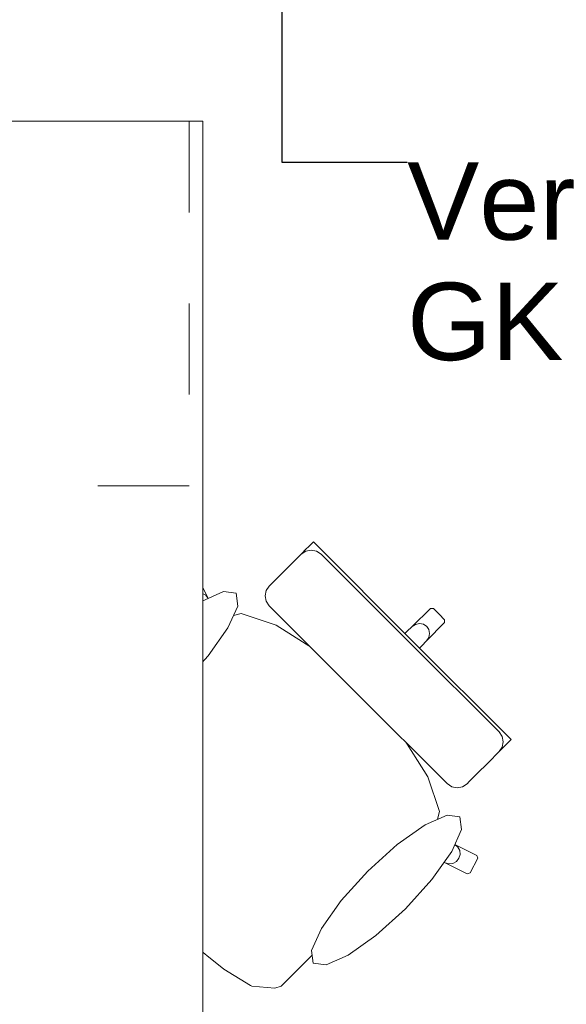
# Model space of a CAD drawing. Header units: metres. Extents: x -3.6 to 90.7, y -11.1 to 18.
# Tile 666 of 708: x 55.2 to 55.8, y 11.7 to 12.8. Entities that reach past the tile are written whole.
import ezdxf

# ---------------------------------------------------------------- set-up
doc = ezdxf.new("R2010")
doc.units = ezdxf.units.M
doc.header["$MEASUREMENT"] = 0
doc.linetypes.add('Strichlinie eng', pattern=[0.115, 0.075, -0.04])
doc.linetypes.add('Wipeout_Contour', pattern=[1, 0, -1])
for name, color, linetype in [('152 - Bemaßung_ Beschriftung.Ausbau', 7, 'Continuous'), ('701 - Einrichtung.Möbel', 7, 'Continuous'), ('Neubau_152 - Bemaßung_ Beschriftung.Ausbau', 7, 'Continuous')]:
    doc.layers.add(name, color=color, linetype=linetype)
doc.styles.add('ERSTELLTER_STIL_2', font='txt')
doc.dimstyles.new('ERSTELLTER_STIL__3', dxfattribs={"dimtxt": 0.1, "dimasz": 0.0532, "dimexe": 0.18, "dimexo": 0.0625, "dimgap": 0, "dimtad": 1, "dimtih": 1, "dimtoh": 1, "dimzin": 0, "dimdsep": 46, "dimtxsty": 'ERSTELLTER_STIL_2', "dimblk": 'ARROWHEAD_2', "dimblk1": 'ARROWHEAD_2', "dimblk2": 'ARROWHEAD_2', "dimcen": 0.09, "dimse1": 1, "dimse2": 1, "dimclrd": 7, "dimclre": 7, "dimclrt": 7, "dimazin": 0, "dimtfac": 1, "dimtdec": 4, "dimtmove": 0, "dimatfit": 3, "dimfxl": 1, "dimtolj": 1, "dimtzin": 0, "dimarcsym": 0})
doc.dimstyles.new('ERSTELLTER_STIL__5', dxfattribs={"dimtxt": 0.18, "dimasz": 0.03648, "dimexe": 0.18, "dimexo": 0.0625, "dimgap": 0, "dimtad": 0, "dimtih": 1, "dimtoh": 1, "dimdec": 4, "dimzin": 0, "dimdsep": 46, "dimcen": 0.09, "dimadec": 0, "dimazin": 0, "dimtfac": 1, "dimtdec": 4, "dimtmove": 0, "dimatfit": 3, "dimldrblk": 'ARROWHEAD_11', "dimfxl": 1, "dimtolj": 1, "dimtzin": 0, "dimarcsym": 0})

# ---------------------------------------------------------------- blocks, each defined once
blk = doc.blocks.new('ARROWHEAD_11')
at = {"color": 0, "linetype": 'Continuous', "lineweight": 0}
blk.add_line((0, 0), (-1, 0), dxfattribs=at)
at = {"color": 0, "linetype": 'Continuous', "lineweight": 0, "const_width": 0.25, "flags": 128}
blk.add_lwpolyline([(-0.125, 0, 1), (0.125, 0, 1)], format="xyb", close=True, dxfattribs=at)
blk = doc.blocks.new('*D280')
at = {"layer": '152 - Bemaßung_ Beschriftung.Ausbau', "color": 7, "linetype": 'Continuous', "lineweight": 5}
for p, q in [((54.6, 15.3025), (54.6, 15.4075)), ((58.055, 15.3025), (58.055, 15.4075)), ((54.6202, 15.39), (54.5798, 15.32)), ((58.0752, 15.39), (58.0348, 15.32)), ((54.6, 15.355), (58.055, 15.355))]:
    blk.add_line(p, q, dxfattribs=at)
at = {"layer": '152 - Bemaßung_ Beschriftung.Ausbau', "color": 7, "lineweight": 5, "char_height": 0.1, "attachment_point": 7, "style": 'ERSTELLTER_STIL_2'}
for s, insert in [('\\A1;{\\pql;\\fArial|b0|i0|c0|p38;3,45\\fArial|b0|i0|c0|p38;\\A1{\\H.66x;\\S5^  ;}}', (56.0935, 15.3556)), ('\\A1;{\\pql;\\fArial|b0|i0|c0|p38;14}', (57.883, 15.375))]:
    blk.add_mtext(s, dxfattribs=dict(at, insert=insert))
blk = doc.blocks.new('ARROWHEAD_2')
at = {"color": 0, "linetype": 'Continuous', "lineweight": 0}
for p, q in [((-0.378, -0.655), (0.378, 0.655)), ((0, 0), (-1, 0))]:
    blk.add_line(p, q, dxfattribs=at)

msp = doc.modelspace()

# ---------------------------------------------------------------- wipeouts: each hides what was drawn before it
at = {"color": 254, "linetype": 'Wipeout_Contour', "lineweight": 0, "ltscale": 1643.301246}
msp.add_wipeout([(55.5223, 11.7769), (55.635, 11.8897), (55.6658, 11.8759), (55.6901, 11.8639), (55.6931, 11.8649), (55.7016, 11.881), (55.7006, 11.884), (55.6763, 11.896), (55.6536, 11.9084), (55.6597, 11.9323), (55.647, 11.9706), (55.6174, 12.0174), (55.5995, 12.0378), (55.6204, 12.0587), (55.6365, 12.0749), (55.6193, 12.092), (55.6453, 12.1198), (55.6652, 12.1397), (55.6653, 12.1429), (55.6591, 12.1491), (55.3409, 11.8309), (55.3833, 11.7911), (55.3839, 11.7907), (55.423, 11.7592), (55.4524, 11.7414), (55.4539, 11.7408), (55.4791, 11.7384), (55.4861, 11.7407), (55.5028, 11.7575)], dxfattribs=at).dxf.layer = '701 - Einrichtung.Möbel'

# ---------------------------------------------------------------- next in the draw order: linework, layer by layer
at = {"layer": '701 - Einrichtung.Möbel', "color": 7, "linetype": 'Continuous', "lineweight": 5}
for p, q in [((55.6652, 12.1397), (55.6653, 12.1429)), ((55.6797, 11.8934), (55.6763, 11.896)), ((55.7006, 11.884), (55.6763, 11.896)), ((55.6818, 11.8897), (55.6797, 11.8934)), ((55.6822, 11.8853), (55.6818, 11.8897)), ((55.6743, 11.8754), (55.6781, 11.8776)), ((55.6781, 11.8776), (55.6809, 11.8811)), ((55.6809, 11.8811), (55.6822, 11.8853)), ((55.6931, 11.8649), (55.7016, 11.881)), ((55.7016, 11.881), (55.7006, 11.884)), ((55.6658, 11.8759), (55.6699, 11.8748)), ((55.6658, 11.8759), (55.6901, 11.8639)), ((55.6699, 11.8748), (55.6743, 11.8754)), ((55.6901, 11.8639), (55.6931, 11.8649)), ((55.3833, 11.7911), (55.3839, 11.7907)), ((55.3839, 11.7907), (55.423, 11.7592)), ((55.5028, 11.7575), (55.5223, 11.7769)), ((55.423, 11.7592), (55.4524, 11.7414)), ((55.4861, 11.7407), (55.5028, 11.7575)), ((55.4524, 11.7414), (55.4539, 11.7408)), ((55.4539, 11.7408), (55.4791, 11.7384)), ((55.4791, 11.7384), (55.4861, 11.7407))]:
    msp.add_line(p, q, dxfattribs=at)

# ---------------------------------------------------------------- next in the draw order: wipeouts: each hides what was drawn before it
at = {"color": 254, "linetype": 'Wipeout_Contour', "lineweight": 0, "ltscale": 1648.178254}
msp.add_wipeout([(55.2869, 12.0123), (55.2675, 11.9928), (55.2507, 11.9761), (55.2484, 11.9691), (55.2508, 11.9439), (55.2514, 11.9424), (55.2692, 11.913), (55.3006, 11.8739), (55.3011, 11.8733), (55.3409, 11.8309), (55.6591, 12.1491), (55.6529, 12.1553), (55.6497, 12.1552), (55.6298, 12.1353), (55.602, 12.1093), (55.5848, 12.1265), (55.5687, 12.1104), (55.5478, 12.0895), (55.5273, 12.1074), (55.4806, 12.137), (55.4423, 12.1497), (55.4184, 12.1436), (55.406, 12.1663), (55.394, 12.1907), (55.391, 12.1916), (55.3749, 12.1831), (55.3739, 12.1801), (55.3859, 12.1558), (55.3997, 12.1251)], dxfattribs=at).dxf.layer = '701 - Einrichtung.Möbel'

# ---------------------------------------------------------------- next in the draw order: linework, layer by layer
at = {"layer": '701 - Einrichtung.Möbel', "color": 7, "linetype": 'Continuous', "lineweight": 5}
for p, q in [((55.3749, 12.1831), (55.391, 12.1916)), ((55.391, 12.1916), (55.394, 12.1907)), ((55.3739, 12.1801), (55.3749, 12.1831)), ((55.394, 12.1907), (55.406, 12.1663)), ((55.3859, 12.1558), (55.3739, 12.1801)), ((55.3876, 12.1681), (55.3911, 12.1709)), ((55.3911, 12.1709), (55.3953, 12.1722)), ((55.3953, 12.1722), (55.3996, 12.1718)), ((55.3996, 12.1718), (55.4034, 12.1697)), ((55.4034, 12.1697), (55.406, 12.1663)), ((55.3848, 12.16), (55.3854, 12.1643)), ((55.3859, 12.1558), (55.3848, 12.16)), ((55.3854, 12.1643), (55.3876, 12.1681)), ((55.406, 12.1663), (55.4184, 12.1436)), ((55.3997, 12.1251), (55.3859, 12.1558)), ((55.4184, 12.1436), (55.4423, 12.1497)), ((55.4423, 12.1497), (55.4806, 12.137)), ((55.6298, 12.1353), (55.6497, 12.1552)), ((55.6497, 12.1552), (55.6529, 12.1553)), ((55.6529, 12.1553), (55.6591, 12.1491)), ((55.6653, 12.1429), (55.6591, 12.1491)), ((55.4182, 12.1435), (55.3997, 12.1251)), ((55.4182, 12.1435), (55.4184, 12.1436)), ((55.4806, 12.137), (55.5273, 12.1074)), ((55.6298, 12.1353), (55.6335, 12.1378)), ((55.6335, 12.1378), (55.6378, 12.1388)), ((55.6378, 12.1388), (55.6421, 12.138)), ((55.6421, 12.138), (55.6456, 12.1356)), ((55.6453, 12.1198), (55.6652, 12.1397)), ((55.5687, 12.1104), (55.5848, 12.1265)), ((55.5848, 12.1265), (55.602, 12.1093)), ((55.602, 12.1093), (55.6298, 12.1353)), ((55.648, 12.1321), (55.6456, 12.1356)), ((55.6478, 12.1235), (55.6487, 12.1278)), ((55.6487, 12.1278), (55.648, 12.1321)), ((55.2869, 12.0123), (55.3997, 12.1251)), ((55.6193, 12.092), (55.6453, 12.1198)), ((55.6453, 12.1198), (55.6478, 12.1235)), ((55.5273, 12.1074), (55.5478, 12.0895)), ((55.5478, 12.0895), (55.5687, 12.1104)), ((55.602, 12.1093), (55.6107, 12.1007)), ((55.6193, 12.092), (55.6107, 12.1007)), ((55.5478, 12.0895), (55.5754, 12.0654)), ((55.6365, 12.0749), (55.6193, 12.092)), ((55.6204, 12.0587), (55.6365, 12.0749)), ((55.5995, 12.0378), (55.5754, 12.0654)), ((55.5995, 12.0378), (55.6204, 12.0587)), ((55.6174, 12.0174), (55.5995, 12.0378)), ((55.2675, 11.9928), (55.2869, 12.0123)), ((55.647, 11.9706), (55.6174, 12.0174)), ((55.2507, 11.9761), (55.2675, 11.9928)), ((55.2484, 11.9691), (55.2507, 11.9761)), ((55.2508, 11.9439), (55.2484, 11.9691)), ((55.6597, 11.9323), (55.647, 11.9706)), ((55.2514, 11.9424), (55.2508, 11.9439)), ((55.2692, 11.913), (55.2514, 11.9424)), ((55.6536, 11.9084), (55.6597, 11.9323)), ((55.3006, 11.8739), (55.2692, 11.913)), ((55.6535, 11.9082), (55.635, 11.8897)), ((55.6535, 11.9082), (55.6536, 11.9084)), ((55.6763, 11.896), (55.6536, 11.9084)), ((55.5223, 11.7769), (55.635, 11.8897)), ((55.635, 11.8897), (55.6658, 11.8759)), ((55.3011, 11.8733), (55.3006, 11.8739)), ((55.3409, 11.8309), (55.3011, 11.8733)), ((55.3409, 11.8309), (55.3833, 11.7911))]:
    msp.add_line(p, q, dxfattribs=at)

# ---------------------------------------------------------------- next in the draw order: wipeouts: each hides what was drawn before it
at = {"color": 254, "linetype": 'Wipeout_Contour', "lineweight": 0, "ltscale": 906.612656}
msp.add_wipeout([(55.3356, 12.1122), (55.3064, 12.0799), (55.2848, 12.0494), (55.2741, 12.0252), (55.2759, 12.0112), (55.2899, 12.0094), (55.314, 12.0201), (55.3446, 12.0417), (55.3769, 12.0709), (55.4061, 12.1032), (55.4277, 12.1338), (55.4384, 12.1579), (55.4366, 12.1719), (55.4226, 12.1737), (55.3985, 12.163), (55.3679, 12.1414)], dxfattribs=at).dxf.layer = '701 - Einrichtung.Möbel'
at = {"color": 254, "linetype": 'Wipeout_Contour', "lineweight": 0, "ltscale": 850.540429}
msp.add_wipeout([(55.6682, 11.963), (55.6732, 11.9596), (55.679, 11.9585), (55.6849, 11.9596), (55.6898, 11.9629), (55.6922, 11.9653), (55.698, 11.9711), (55.7154, 11.9885), (55.7225, 11.9956), (55.725, 11.9981), (55.7305, 12.0036), (55.7329, 12.006), (55.7382, 12.0113), (55.6297, 12.1197), (55.5706, 12.0606)], dxfattribs=at).dxf.layer = '701 - Einrichtung.Möbel'
at = {"color": 254, "linetype": 'Wipeout_Contour', "lineweight": 0, "ltscale": 909.621616}
msp.add_wipeout([(55.6222, 11.8256), (55.6514, 11.8579), (55.673, 11.8885), (55.6837, 11.9126), (55.6819, 11.9266), (55.6679, 11.9284), (55.6438, 11.9177), (55.6132, 11.8961), (55.5809, 11.8669), (55.5517, 11.8346), (55.5301, 11.804), (55.5194, 11.7799), (55.5212, 11.7659), (55.5352, 11.7641), (55.5594, 11.7748), (55.5899, 11.7964)], dxfattribs=at).dxf.layer = '701 - Einrichtung.Möbel'

# ---------------------------------------------------------------- next in the draw order: linework, layer by layer
at = {"layer": '701 - Einrichtung.Möbel', "color": 7, "linetype": 'Continuous', "lineweight": 5}
for p, q in [((55.7249, 12.0197), (55.7282, 12.0147)), ((55.7282, 12.0147), (55.7294, 12.0089)), ((55.7294, 12.0089), (55.7283, 12.003)), ((55.7329, 12.006), (55.7382, 12.0113)), ((55.7225, 11.9956), (55.725, 11.9981)), ((55.725, 11.9981), (55.7305, 12.0036)), ((55.7283, 12.003), (55.725, 11.9981)), ((55.7305, 12.0036), (55.7329, 12.006)), ((55.698, 11.9711), (55.7154, 11.9885)), ((55.7154, 11.9885), (55.7225, 11.9956)), ((55.6898, 11.9629), (55.6922, 11.9653)), ((55.6922, 11.9653), (55.698, 11.9711)), ((55.6682, 11.963), (55.6732, 11.9596)), ((55.6732, 11.9596), (55.679, 11.9585)), ((55.679, 11.9585), (55.6849, 11.9596)), ((55.6849, 11.9596), (55.6898, 11.9629))]:
    msp.add_line(p, q, dxfattribs=at)
at = {"layer": '701 - Einrichtung.Möbel', "color": 7, "linetype": 'Continuous', "lineweight": 5, "flags": 128}
for points in [[(55.3356, 12.1122), (55.3679, 12.1414), (55.3985, 12.163), (55.4226, 12.1737), (55.4366, 12.1719), (55.4384, 12.1579), (55.4277, 12.1338), (55.4061, 12.1032), (55.3769, 12.0709), (55.3446, 12.0417), (55.314, 12.0201), (55.2899, 12.0094), (55.2759, 12.0112), (55.2741, 12.0252), (55.2848, 12.0494), (55.3064, 12.0799)], [(55.6222, 11.8256), (55.6514, 11.8579), (55.673, 11.8885), (55.6837, 11.9126), (55.6819, 11.9266), (55.6679, 11.9284), (55.6438, 11.9177), (55.6132, 11.8961), (55.5809, 11.8669), (55.5517, 11.8346), (55.5301, 11.804), (55.5194, 11.7799), (55.5212, 11.7659), (55.5352, 11.7641), (55.5594, 11.7748), (55.5899, 11.7964)]]:
    msp.add_lwpolyline(points, close=True, dxfattribs=at)

# ---------------------------------------------------------------- next in the draw order: wipeouts: each hides what was drawn before it
at = {"color": 254, "linetype": 'Wipeout_Contour', "lineweight": 0, "ltscale": 857.093531}
msp.add_wipeout([(55.473, 12.1582), (55.5706, 12.0606), (55.6297, 12.1197), (55.5213, 12.2282), (55.516, 12.2229), (55.5136, 12.2205), (55.5081, 12.215), (55.5056, 12.2125), (55.4985, 12.2054), (55.4811, 12.188), (55.4753, 12.1822), (55.4729, 12.1798), (55.4696, 12.1749), (55.4684, 12.169), (55.4696, 12.1632)], dxfattribs=at).dxf.layer = '701 - Einrichtung.Möbel'

# ---------------------------------------------------------------- next in the draw order: linework, layer by layer
at = {"layer": '701 - Einrichtung.Möbel', "color": 7, "linetype": 'Continuous', "lineweight": 5}
for p, q in [((55.516, 12.2229), (55.5213, 12.2282)), ((55.5213, 12.2282), (55.6297, 12.1197)), ((55.4985, 12.2054), (55.5056, 12.2125)), ((55.5056, 12.2125), (55.5081, 12.215)), ((55.5081, 12.215), (55.5136, 12.2205)), ((55.513, 12.2183), (55.5081, 12.215)), ((55.5189, 12.2194), (55.513, 12.2183)), ((55.5136, 12.2205), (55.516, 12.2229)), ((55.5247, 12.2182), (55.5189, 12.2194)), ((55.5297, 12.2149), (55.5247, 12.2182)), ((55.6273, 12.1173), (55.5297, 12.2149)), ((55.4811, 12.188), (55.4985, 12.2054)), ((55.4729, 12.1798), (55.4753, 12.1822)), ((55.4753, 12.1822), (55.4811, 12.188)), ((55.4684, 12.169), (55.4696, 12.1749)), ((55.4696, 12.1749), (55.4729, 12.1798)), ((55.4696, 12.1632), (55.4684, 12.169)), ((55.473, 12.1582), (55.4696, 12.1632)), ((55.5706, 12.0606), (55.473, 12.1582)), ((55.6273, 12.1173), (55.7249, 12.0197)), ((55.7382, 12.0113), (55.6297, 12.1197)), ((55.5706, 12.0606), (55.6682, 11.963))]:
    msp.add_line(p, q, dxfattribs=at)

# ---------------------------------------------------------------- next in the draw order: wipeouts: each hides what was drawn before it
at = {"color": 254, "linetype": 'Wipeout_Contour', "lineweight": 0, "ltscale": 341.086211}
msp.add_wipeout([(54.6, 10.69), (56.8, 10.69), (56.8, 11.49), (55.4, 11.49), (55.4, 12.69), (54.6, 12.69)], dxfattribs=at).dxf.layer = '701 - Einrichtung.Möbel'

# ---------------------------------------------------------------- next in the draw order: linework, layer by layer
at = {"layer": '701 - Einrichtung.Möbel', "color": 7, "linetype": 'Strichlinie eng', "lineweight": 5}
for p, q in [((55.385, 12.69), (55.385, 12.29)), ((55.385, 12.29), (54.6, 12.29))]:
    msp.add_line(p, q, dxfattribs=at)
at = {"layer": '701 - Einrichtung.Möbel', "color": 7, "linetype": 'Continuous', "lineweight": 5, "flags": 128}
msp.add_lwpolyline([(54.6, 10.69), (54.6, 12.69), (55.4, 12.69), (55.4, 11.49), (56.8, 11.49), (56.8, 10.69)], close=True, dxfattribs=at)

# ---------------------------------------------------------------- next in the draw order: texts
at = {"layer": 'Neubau_152 - Bemaßung_ Beschriftung.Ausbau', "color": 1, "linetype": 'Continuous', "lineweight": 13, "insert": (55.6241, 12.645), "char_height": 0.085, "attachment_point": 1, "line_spacing_factor": 0.933036, "style": 'ERSTELLTER_STIL_2'}
msp.add_mtext('\\A1;{\\pql;\\fArial|b0|i0|c0|p38;Verkl.U\\fArial|b0|i0|c0|p38;Z\\P\\pql;\\fArial|b0|i0|c0|p38;GK}', dxfattribs=at)

# ---------------------------------------------------------------- next in the draw order: dimensions: what is measured, and where the dimension line sits
at = {"layer": '152 - Bemaßung_ Beschriftung.Ausbau', "color": 7, "linetype": 'Continuous', "lineweight": 5}
dim = msp.add_linear_dim(base=(58.055, 15.355), p1=(54.59997, 10.74998), p2=(58.055, 10.62749), dimstyle='ERSTELLTER_STIL__3', dxfattribs=at)
dim.commit()
dim.dimension.update_dxf_attribs({"geometry": '*D280', "text_midpoint": (56.35847, 15.425), "dimtype": 160})

# ---------------------------------------------------------------- next in the draw order: leaders
at = {"layer": 'Neubau_152 - Bemaßung_ Beschriftung.Ausbau', "color": 1, "linetype": 'Continuous', "lineweight": 13, "annotation_type": 0, "has_hookline": 1, "hookline_direction": 0, "text_width": 0.458}
msp.add_leader([(55.4868, 12.9505), (55.4868, 12.645), (55.6241, 12.645)], dimstyle='ERSTELLTER_STIL__5', dxfattribs=at)

doc.saveas('drawing.dxf')
